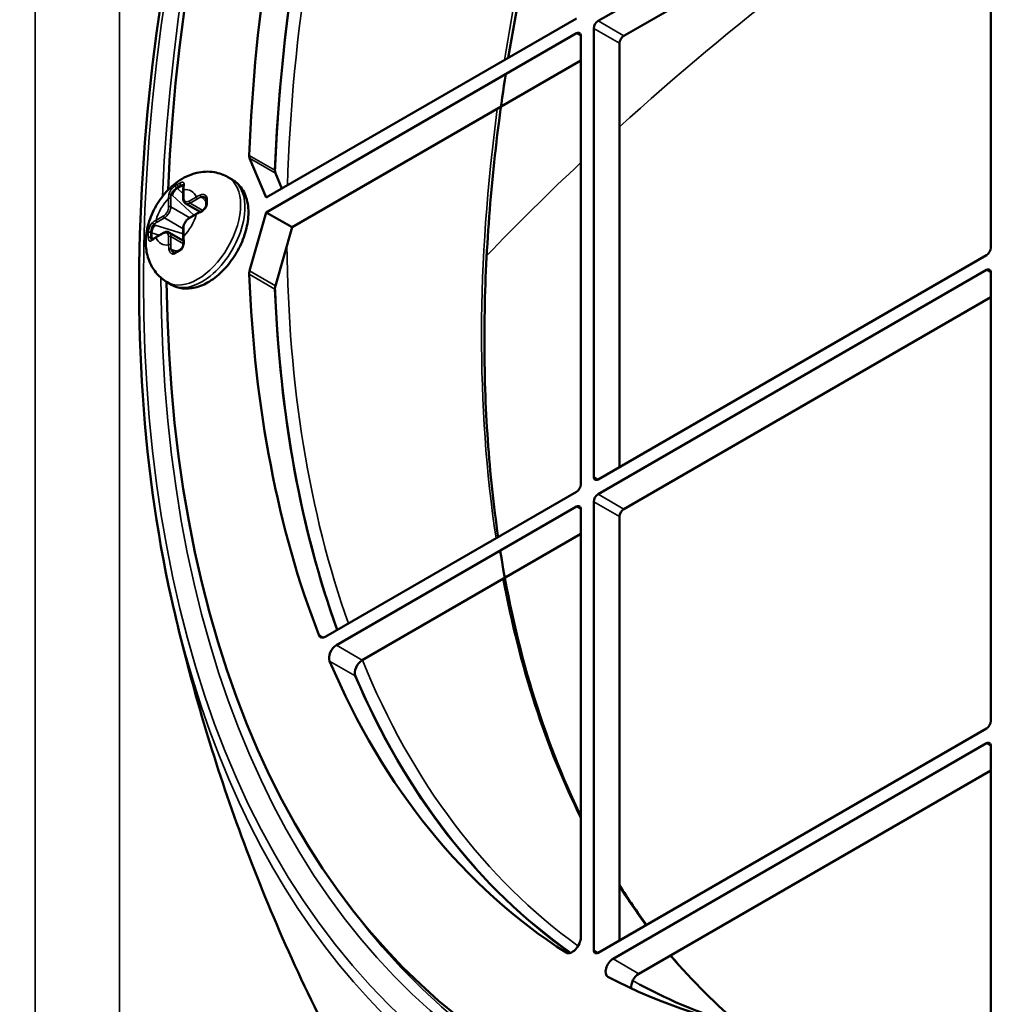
# Model space of a CAD drawing. Header units: millimetres. Extents: x 50 to 3176, y 50 to 2109.
# Tile 465 of 656: x 1745 to 1777, y 464 to 496. Entities that reach past the tile are written whole.
import ezdxf

# ---------------------------------------------------------------- set-up
doc = ezdxf.new("R2010")
doc.units = ezdxf.units.MM
doc.header["$LTSCALE"] = 10
doc.layers.add('Visible (ISO)', color=7, linetype='Continuous', lineweight=50)
doc.layers.add('Visible Narrow (ISO)', color=7, linetype='Continuous', lineweight=35)

msp = doc.modelspace()

# ---------------------------------------------------------------- linework, layer by layer
at = {"layer": 'Visible (ISO)'}
for p, q in [((1764.1043, 496.1998), (1776.903, 503.5891)), ((1777.0444, 503.5074), (1777.0444, 488.7288)), ((1764.9529, 495.7099), (1777.0444, 502.6909)), ((1763.3972, 496.2814), (1753.1793, 490.3821)), ((1753.1793, 489.8922), (1763.3972, 495.7915)), ((1763.5386, 495.7099), (1763.5386, 480.9313)), ((1763.9629, 481.1763), (1763.9629, 495.9548)), ((1764.8114, 481.5029), (1764.8114, 495.4649)), ((1763.5386, 494.8934), (1754.0279, 489.4023)), ((1752.6306, 491.6782), (1753.1793, 490.3821)), ((1753.6945, 490.6796), (1753.4792, 491.1883)), ((1752.0582, 490.9712), (1751.9168, 491.0529)), ((1750.245, 490.6884), (1750.3865, 490.7701)), ((1750.4425, 490.6164), (1750.4425, 490.3414)), ((1751.1588, 490.3918), (1751.1588, 490.3918)), ((1750.9986, 489.907), (1750.5193, 490.1837)), ((1753.1793, 489.8922), (1752.6306, 487.9626)), ((1753.1793, 489.8922), (1754.0279, 489.4023)), ((1750.8824, 489.8486), (1750.6443, 489.7111)), ((1749.3965, 489.0554), (1749.3965, 489.2187)), ((1749.7958, 489.2212), (1749.5576, 489.0837)), ((1750.4501, 488.9569), (1749.9708, 489.2336)), ((1750.4425, 489.3616), (1750.4425, 489.0867)), ((1753.4792, 487.4727), (1754.0279, 489.4023)), ((1750.1102, 488.5757), (1750.1102, 488.5757)), ((1776.903, 488.4839), (1764.1043, 481.0946)), ((1764.1043, 480.6047), (1776.903, 487.994)), ((1777.0444, 487.9123), (1777.0444, 473.1338)), ((1750.0582, 487.5071), (1749.9168, 487.5888)), ((1764.9529, 480.1148), (1777.0444, 487.0959)), ((1763.3972, 480.6864), (1755.1398, 475.9189)), ((1755.4891, 475.6307), (1763.3972, 480.1965)), ((1763.9629, 465.5812), (1763.9629, 480.3598)), ((1763.5386, 480.1148), (1763.5386, 466.01)), ((1764.8114, 465.9078), (1764.8114, 479.8699)), ((1756.3384, 475.1412), (1763.5386, 479.2983)), ((1776.903, 472.8888), (1764.1043, 465.4995)), ((1764.5993, 465.2954), (1776.903, 472.3989)), ((1777.0444, 472.3173), (1777.0444, 463.2469)), ((1765.4478, 464.8055), (1777.0444, 471.5008))]:
    msp.add_line(p, q, dxfattribs=at)
for centre, major_axis, ratio, start_param, end_param in [((1790.7623, 511.8357), (28.9, 50.0563), 0.5773503, 2.3697486, 7.0550293), ((1790.7623, 511.8357), (28.9, 50.0563), 0.5773503, 0.8354587, 2.306134), ((1790.7623, 511.8357), (-27, -46.7654), 0.5773503, 5.1467247, 5.4533585), ((1791.6108, 511.3458), (27, 46.7654), 0.5773503, 2.0051321, 2.3117659), ((1764.1043, 496.0365), (-0.1, -0.1732), 0.5773503, 3.9269908, 5.4977871), ((1763.3972, 495.6282), (0.1, 0.1732), 0.5773503, 5.4977871, 7.0685835), ((1764.9529, 495.5466), (0.1, 0.1732), 0.5773503, 0.7853982, 2.3561945), ((1752.8281, 491.8818), (-0.15, -0.2598), 0.5773503, 5.4533585, 5.8720995), ((1753.6766, 491.3919), (0.15, 0.2598), 0.5773503, 2.3117659, 2.7305069), ((1750.2245, 490.537), (-0.1189, -0.1619), 0.489113, 3.980957, 5.5517108), ((1750.3659, 490.6186), (-0.119, -0.1619), 0.4890787, 3.4671932, 3.9809001), ((1750.5015, 490.7445), (-0.0495, 0.0073), 0.6598618, 0.0001501, 0.0005767), ((1751.073, 490.2104), (0.1249, 0.1578), 0.6530097, 0.2246268, 0.8812869), ((1751.0318, 489.8668), (-0.0194, 0.0461), 0.4808759, 6.283141, 6.2835425), ((1749.5174, 489.3122), (0.0808, 0.184), 0.4891137, 0.7314759, 2.3022245), ((1749.5174, 489.1489), (0.0808, 0.184), 0.4890808, 2.3022833, 2.8159922), ((1749.4761, 488.9686), (-0.031, 0.0392), 0.6598704, 6.282597, 6.2830381), ((1750.5014, 488.9482), (-0.0496, -0.0063), 0.4808777, 6.2828591, 6.2832397), ((1750.2245, 488.7407), (0.0741, 0.1871), 0.6530091, 2.260298, 2.9169595), ((1776.903, 488.6472), (0.1, 0.1732), 0.5773503, 3.9269908, 5.4977871), ((1752.8281, 487.987), (-0.15, -0.2598), 0.5773503, 5.1234747, 5.5422157), ((1776.903, 487.8307), (0.1, 0.1732), 0.5773503, 5.4977871, 7.0685835), ((1790.7623, 511.8357), (-27, -46.7654), 0.5773503, 5.5422157, 5.8488496), ((1753.6766, 487.4971), (0.15, 0.2598), 0.5773503, 1.9818821, 2.4006231), ((1791.6108, 511.3458), (27, 46.7654), 0.5773503, 2.4006231, 2.6881855), ((1764.1043, 481.2579), (-0.1, -0.1732), 0.5773503, 5.4977871, 7.0685835), ((1763.3972, 480.8497), (0.1, 0.1732), 0.5773503, 3.9269908, 5.4977871), ((1764.1043, 480.4414), (-0.1, -0.1732), 0.5773503, 3.9269908, 5.4977871), ((1763.3972, 480.0332), (0.1, 0.1732), 0.5773503, 5.4977871, 7.0685835), ((1764.9529, 479.9515), (0.1, 0.1732), 0.5773503, 0.7853982, 2.3561945), ((1791.0448, 511.6725), (-29.7356, -51.5036), 0.5773503, 5.7230446, 5.7240914), ((1755.1398, 476.2047), (-0.175, -0.3031), 0.5773503, 5.8488496, 7.0685835), ((1755.49, 475.3455), (-0.175, -0.3031), 0.5773503, 3.9309088, 5.8741489), ((1790.7623, 511.8357), (-27, -46.7654), 0.5773503, 5.8747765, 6.2564649), ((1756.3386, 474.8556), (0.175, 0.3031), 0.5773503, 0.7861816, 2.7292723), ((1791.6108, 511.3458), (-27, -46.7654), 0.5773503, 5.8747552, 6.2291089), ((1776.903, 473.0521), (0.1, 0.1732), 0.5773503, 3.9269908, 5.4977871), ((1776.903, 472.2356), (0.1, 0.1732), 0.5773503, 5.4977871, 7.0685835), ((1763.2558, 465.8467), (-0.2, -0.3464), 0.5773503, 6.2564649, 8.6393798), ((1764.1043, 465.6628), (-0.1, -0.1732), 0.5773503, 5.4977871, 7.0685835), ((1764.5993, 465.0096), (-0.175, -0.3031), 0.5773503, 3.9269908, 6.3075707), ((1790.7623, 511.8357), (-27, -46.7654), 0.5773503, 0.0243854, 0.4070317), ((1765.4478, 464.5197), (0.175, 0.3031), 0.5773503, 0.7853982, 2.5608691)]:
    msp.add_ellipse(centre, major_axis=major_axis, ratio=ratio, start_param=start_param, end_param=end_param, dxfattribs=at)
for points, knots in [([(1750.0547, 477.1611), (1749.0438, 481.6718), (1748.7498, 486.7663), (1749.6107, 497.6235), (1750.768, 503.3857), (1754.4125, 514.9882), (1756.8983, 520.8264), (1762.9456, 531.9921), (1766.5055, 537.3179), (1774.3432, 546.9231), (1778.6196, 551.2007), (1787.4643, 558.2755), (1792.0313, 561.0707), (1797.8323, 563.5376), (1799.1413, 564.0213), (1800.4376, 564.4267)], [4.4871315, 4.4871315, 4.4871315, 4.4871315, 4.8080491, 4.8080491, 5.1294614, 5.1294614, 5.450637, 5.450637, 5.7716793, 5.7716793, 6.0927957, 6.0927957, 6.414149, 6.414149, 6.5084428, 6.5084428, 6.5084428, 6.5084428]), ([(1763.2153, 460.8517), (1766.4191, 459.2665), (1770.1103, 458.5623), (1778.0765, 458.9981), (1782.3439, 460.124), (1791.0252, 464.0848), (1795.4363, 466.9114), (1803.9667, 473.9842), (1808.0846, 478.229), (1815.6095, 487.7096), (1819.0148, 492.9443), (1824.7655, 503.8722), (1827.1098, 509.5636), (1830.4993, 520.8233), (1831.5443, 526.3897), (1832.2326, 536.8301), (1831.8763, 541.7025), (1829.8072, 550.2644), (1828.094, 553.9504), (1824.4387, 558.5781), (1822.8786, 560.0272), (1821.1422, 561.1841)], [2.3932609, 2.3932609, 2.3932609, 2.3932609, 2.7165649, 2.7165649, 3.0370941, 3.0370941, 3.3562726, 3.3562726, 3.6754549, 3.6754549, 3.99478, 3.99478, 4.314142, 4.314142, 4.6334149, 4.6334149, 4.9525427, 4.9525427, 5.2720049, 5.2720049, 5.4607208, 5.4607208, 5.4607208, 5.4607208]), ([(1760.8153, 479.1957), (1760.6631, 480.2312), (1760.549, 481.2962), (1760.3968, 483.4919), (1760.3596, 484.6234), (1760.3645, 486.9324), (1760.4066, 488.11), (1760.5687, 490.4889), (1760.6878, 491.6897), (1760.9111, 493.4159), (1760.9838, 493.9287), (1761.0632, 494.444)], [4.55724786, 4.55724786, 4.55724786, 4.55724786, 4.63556241, 4.63556241, 4.71485383, 4.71485383, 4.79413279, 4.79413279, 4.872411, 4.872411, 4.90525235, 4.90525235, 4.90525235, 4.90525235]), ([(1749.9168, 487.5888), (1749.7861, 487.6642), (1749.6693, 487.7623), (1749.4725, 487.9885), (1749.3958, 488.1172), (1749.2733, 488.4026), (1749.2372, 488.559), (1749.1988, 488.9084), (1749.2106, 489.098), (1749.2815, 489.4969), (1749.35, 489.7035), (1749.5331, 490.0962), (1749.6484, 490.282), (1749.9222, 490.6222), (1750.0805, 490.7767), (1750.4442, 491.0322), (1750.6485, 491.1372), (1751.0683, 491.2349), (1751.2672, 491.2491), (1751.6245, 491.1868), (1751.7779, 491.1331), (1751.9168, 491.0529)], [3.9269908, 3.9269908, 3.9269908, 3.9269908, 4.12295, 4.12295, 4.3341371, 4.3341371, 4.5935061, 4.5935061, 4.9372215, 4.9372215, 5.3473781, 5.3473781, 5.7608419, 5.7608419, 6.1755249, 6.1755249, 6.5732176, 6.5732176, 6.860204, 6.860204, 7.0685835, 7.0685835, 7.0685835, 7.0685835]), ([(1750.0582, 487.5071), (1750.1691, 487.4431), (1750.293, 487.4029), (1750.5566, 487.3694), (1750.6961, 487.3803), (1750.9953, 487.4513), (1751.1534, 487.5211), (1751.4705, 487.7159), (1751.628, 487.8465), (1751.9162, 488.1478), (1752.047, 488.3187), (1752.271, 488.6829), (1752.3645, 488.8759), (1752.5068, 489.2702), (1752.5555, 489.4713), (1752.5989, 489.8678), (1752.5933, 490.0633), (1752.5153, 490.4199), (1752.4465, 490.5837), (1752.2634, 490.8222), (1752.1676, 490.908), (1752.0582, 490.9712)], [2.3561945, 2.3561945, 2.3561945, 2.3561945, 2.5937329, 2.5937329, 2.8552688, 2.8552688, 3.1735816, 3.1735816, 3.526728, 3.526728, 3.878916, 3.878916, 4.2276179, 4.2276179, 4.5783822, 4.5783822, 4.9330689, 4.9330689, 5.2633053, 5.2633053, 5.4977871, 5.4977871, 5.4977871, 5.4977871]), ([(1750.4425, 490.6164), (1750.4425, 490.6258), (1750.4426, 490.6351), (1750.4431, 490.6535), (1750.4435, 490.6627), (1750.4445, 490.6809), (1750.4451, 490.69), (1750.4467, 490.7079), (1750.4475, 490.7168), (1750.4496, 490.7344), (1750.4507, 490.7431), (1750.452, 490.7518)], [4.71200482, 4.71200482, 4.71200482, 4.71200482, 4.74303617, 4.74303617, 4.77406753, 4.77406753, 4.80509888, 4.80509888, 4.83613024, 4.83613024, 4.86716159, 4.86716159, 4.86716159, 4.86716159]), ([(1750.452, 490.7518), (1750.454, 490.7657), (1750.4545, 490.7777), (1750.4532, 490.7939), (1750.4516, 490.7987), (1750.4505, 490.801), (1750.4503, 490.8012), (1750.4503, 490.8012)], [0, 0, 0, 0, 0.006113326, 0.006113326, 0.011682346, 0.011682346, 0.013776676, 0.013776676, 0.013776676, 0.013776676]), ([(1750.4425, 490.3414), (1750.4425, 490.3285), (1750.4434, 490.3158), (1750.4471, 490.291), (1750.4499, 490.279), (1750.4577, 490.2559), (1750.4626, 490.2448), (1750.4749, 490.224), (1750.4822, 490.2144), (1750.4992, 490.1972), (1750.5088, 490.1897), (1750.5193, 490.1837)], [1.57079633, 1.57079633, 1.57079633, 1.57079633, 1.72787596, 1.72787596, 1.88495559, 1.88495559, 2.04203522, 2.04203522, 2.19911486, 2.19911486, 2.35619449, 2.35619449, 2.35619449, 2.35619449]), ([(1751.1979, 490.3148), (1751.1983, 490.3292), (1751.1961, 490.3421), (1751.1877, 490.3642), (1751.1813, 490.3736), (1751.1688, 490.3852), (1751.1641, 490.3888), (1751.1588, 490.3918)], [0, 0, 0, 0, 0.006217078, 0.006217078, 0.012799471, 0.012799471, 0.016207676, 0.016207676, 0.016207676, 0.016207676]), ([(1751.1979, 490.149), (1751.1977, 490.1602), (1751.1974, 490.1714), (1751.1971, 490.1937), (1751.197, 490.2048), (1751.1969, 490.227), (1751.1969, 490.238), (1751.197, 490.2601), (1751.1971, 490.2711), (1751.1974, 490.293), (1751.1977, 490.3039), (1751.1979, 490.3148)], [4.682864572, 4.682864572, 4.682864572, 4.682864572, 4.694674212, 4.694674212, 4.706483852, 4.706483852, 4.718293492, 4.718293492, 4.730103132, 4.730103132, 4.741912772, 4.741912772, 4.741912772, 4.741912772]), ([(1750.8824, 489.8486), (1750.8905, 489.8533), (1750.8987, 489.8579), (1750.9154, 489.867), (1750.9239, 489.8714), (1750.941, 489.8801), (1750.9497, 489.8844), (1750.9672, 489.8928), (1750.9761, 489.897), (1750.9941, 489.905), (1751.0032, 489.909), (1751.0124, 489.9129)], [4.71201441, 4.71201441, 4.71201441, 4.71201441, 4.74303539, 4.74303539, 4.77406586, 4.77406586, 4.80509632, 4.80509632, 4.83612679, 4.83612679, 4.86715726, 4.86715726, 4.86715726, 4.86715726]), ([(1751.0124, 489.9129), (1751.0289, 489.9198), (1751.0464, 489.9292), (1751.0806, 489.9518), (1751.0977, 489.9653), (1751.1297, 489.9958), (1751.1448, 490.0133), (1751.1695, 490.049), (1751.1795, 490.0677), (1751.1927, 490.1029), (1751.1965, 490.1199), (1751.1979, 490.1401), (1751.198, 490.1446), (1751.1979, 490.149)], [0, 0, 0, 0, 0.006407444, 0.006407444, 0.012915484, 0.012915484, 0.01968108, 0.01968108, 0.026218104, 0.026218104, 0.03227978, 0.03227978, 0.034077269, 0.034077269, 0.034077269, 0.034077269]), ([(1750.6443, 489.7111), (1750.6219, 489.6982), (1750.6003, 489.6817), (1750.56, 489.6433), (1750.5413, 489.6214), (1750.5078, 489.574), (1750.4931, 489.5484), (1750.4687, 489.4957), (1750.4591, 489.4685), (1750.446, 489.4144), (1750.4425, 489.3875), (1750.4425, 489.3616)], [0, 0, 0, 0, 0.3141593, 0.3141593, 0.6283185, 0.6283185, 0.9424778, 0.9424778, 1.2566371, 1.2566371, 1.5707963, 1.5707963, 1.5707963, 1.5707963]), ([(1749.9708, 489.2336), (1749.9603, 489.2396), (1749.949, 489.2442), (1749.9257, 489.2503), (1749.9136, 489.2519), (1749.8895, 489.2521), (1749.8774, 489.2509), (1749.8535, 489.2461), (1749.8417, 489.2425), (1749.8184, 489.2333), (1749.807, 489.2277), (1749.7958, 489.2212)], [5.49778714, 5.49778714, 5.49778714, 5.49778714, 5.65486678, 5.65486678, 5.81194641, 5.81194641, 5.96902604, 5.96902604, 6.12610567, 6.12610567, 6.28318531, 6.28318531, 6.28318531, 6.28318531]), ([(1749.4015, 488.9846), (1749.4015, 488.9846), (1749.4028, 488.9844), (1749.4083, 488.9858), (1749.4121, 488.9871), (1749.4232, 488.9924), (1749.4314, 488.9974), (1749.4419, 489.0053), (1749.4435, 489.0065), (1749.4451, 489.0078)], [0.004102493, 0.004102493, 0.004102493, 0.004102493, 0.008275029, 0.008275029, 0.011892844, 0.011892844, 0.016990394, 0.016990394, 0.017897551, 0.017897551, 0.017897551, 0.017897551]), ([(1749.4451, 489.0078), (1749.452, 489.0133), (1749.459, 489.0186), (1749.4732, 489.0292), (1749.4805, 489.0344), (1749.4952, 489.0447), (1749.5027, 489.0497), (1749.518, 489.0597), (1749.5258, 489.0646), (1749.5415, 489.0743), (1749.5495, 489.0791), (1749.5576, 489.0837)], [4.55762655, 4.55762655, 4.55762655, 4.55762655, 4.58865364, 4.58865364, 4.61968073, 4.61968073, 4.65070782, 4.65070782, 4.68173491, 4.68173491, 4.712762, 4.712762, 4.712762, 4.712762]), ([(1750.3401, 488.6632), (1750.3534, 488.6705), (1750.3669, 488.6809), (1750.391, 488.7063), (1750.402, 488.7212), (1750.4209, 488.754), (1750.429, 488.7722), (1750.4421, 488.811), (1750.4471, 488.832), (1750.4535, 488.8744), (1750.4546, 488.8962), (1750.4536, 488.9252), (1750.4529, 488.9338), (1750.4518, 488.942)], [0, 0, 0, 0, 0.006211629, 0.006211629, 0.012121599, 0.012121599, 0.018066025, 0.018066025, 0.024424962, 0.024424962, 0.031137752, 0.031137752, 0.034088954, 0.034088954, 0.034088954, 0.034088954]), ([(1750.4518, 488.942), (1750.4506, 488.9519), (1750.4495, 488.9617), (1750.4475, 488.9813), (1750.4466, 488.9911), (1750.4451, 489.0105), (1750.4445, 489.0202), (1750.4435, 489.0394), (1750.4431, 489.0489), (1750.4426, 489.0679), (1750.4425, 489.0773), (1750.4425, 489.0867)], [4.55763096, 4.55763096, 4.55763096, 4.55763096, 4.58865717, 4.58865717, 4.61968339, 4.61968339, 4.65070961, 4.65070961, 4.68173582, 4.68173582, 4.71275261, 4.71275261, 4.71275261, 4.71275261]), ([(1750.1102, 488.5757), (1750.1239, 488.5678), (1750.1387, 488.5644), (1750.1675, 488.5668), (1750.182, 488.5714), (1750.1965, 488.5803)], [0, 0, 0, 0, 0.008810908, 0.008810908, 0.016175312, 0.016175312, 0.016175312, 0.016175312]), ([(1750.1965, 488.5803), (1750.2011, 488.5831), (1750.2058, 488.586), (1750.2152, 488.5916), (1750.2199, 488.5945), (1750.2293, 488.6001), (1750.234, 488.6029), (1750.2434, 488.6085), (1750.2482, 488.6113), (1750.2577, 488.6169), (1750.2625, 488.6196), (1750.2673, 488.6224)], [4.682809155, 4.682809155, 4.682809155, 4.682809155, 4.688740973, 4.688740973, 4.694672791, 4.694672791, 4.700604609, 4.700604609, 4.706536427, 4.706536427, 4.712468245, 4.712468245, 4.712468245, 4.712468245]), ([(1750.2673, 488.6224), (1750.2721, 488.6252), (1750.2769, 488.6279), (1750.2865, 488.6334), (1750.2913, 488.6361), (1750.301, 488.6416), (1750.3059, 488.6443), (1750.3156, 488.6498), (1750.3205, 488.6525), (1750.3303, 488.6579), (1750.3352, 488.6606), (1750.3401, 488.6632)], [4.712359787, 4.712359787, 4.712359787, 4.712359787, 4.718271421, 4.718271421, 4.724183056, 4.724183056, 4.73009469, 4.73009469, 4.736006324, 4.736006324, 4.741917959, 4.741917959, 4.741917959, 4.741917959]), ([(1750.0646, 477.1173), (1750.5698, 474.8754), (1751.2178, 472.5707), (1752.8722, 467.8638), (1753.879, 465.4611), (1756.3249, 460.6242), (1757.7649, 458.1898), (1761.128, 453.4044), (1763.0524, 451.0541), (1767.3774, 446.5945), (1769.7786, 444.4868), (1772.3723, 442.5813)], [1.79710056, 1.79710056, 1.79710056, 1.79710056, 1.89618271, 1.89618271, 1.99526487, 1.99526487, 2.09434703, 2.09434703, 2.19342919, 2.19342919, 2.29251134, 2.29251134, 2.29251134, 2.29251134])]:
    msp.add_open_spline(points, degree=3, knots=knots, dxfattribs=at)
for points in [[(1761.1486, 494.9832), (1761.6817, 498.262), (1762.4841, 501.6334), (1763.5386, 505.024)], [(1763.5386, 470.0083), (1762.2944, 472.5622), (1761.3993, 475.5041), (1760.8841, 478.7455)], [(1765.7004, 466.421), (1765.3917, 466.8383), (1765.0952, 467.2714), (1764.8114, 467.7201)], [(1768.8311, 463.0808), (1767.9984, 463.7767), (1767.2192, 464.5549), (1766.4975, 465.4115)], [(1765.4761, 464.4543), (1766.509, 463.9014), (1767.5991, 463.4497), (1768.74, 463.1023)]]:
    msp.add_open_spline(points, degree=3, dxfattribs=at)
at = {"layer": 'Visible Narrow (ISO)'}
for p, q in [((1745.5701, 424.538), (1745.5701, 522.4224)), ((1748.3483, 522.4504), (1748.3483, 424.566)), ((1764.1043, 496.1998), (1764.9529, 495.7099)), ((1763.5386, 495.7099), (1763.3972, 495.7915)), ((1764.8114, 495.4649), (1763.9629, 495.9548)), ((1753.4647, 491.2804), (1752.6162, 491.7703)), ((1753.4792, 491.1883), (1752.6306, 491.6782)), ((1750.2226, 490.7014), (1750.245, 490.6884)), ((1750.245, 490.6884), (1750.4425, 490.5069)), ((1750.3865, 490.7701), (1750.364, 490.783)), ((1750.4473, 490.7141), (1750.3865, 490.7701)), ((1750.4572, 490.6368), (1750.4572, 490.3618)), ((1749.9622, 490.0761), (1749.9622, 490.351)), ((1750.0329, 490.351), (1750.0329, 490.0761)), ((1750.0831, 490.4553), (1750.0418, 490.4792)), ((1750.0831, 490.4553), (1750.7968, 489.7991)), ((1750.6339, 490.2598), (1750.8721, 490.3973)), ((1750.9074, 490.336), (1750.6693, 490.1985)), ((1750.6693, 490.1985), (1751.087, 489.9574)), ((1751.073, 490.3737), (1751.0318, 490.3975)), ((1751.073, 490.3737), (1751.1969, 490.242)), ((1750.0329, 490.0761), (1750.6547, 489.7171)), ((1749.5473, 489.6324), (1749.7854, 489.7699)), ((1749.8208, 489.7086), (1749.5826, 489.5712)), ((1750.4425, 489.3497), (1749.8208, 489.7086)), ((1750.8721, 489.8257), (1750.6339, 489.6882)), ((1749.3965, 489.2187), (1749.3741, 489.2317)), ((1749.6525, 489.1385), (1749.3965, 489.2187)), ((1749.4761, 489.4994), (1749.5174, 489.4755)), ((1750.4425, 489.1856), (1749.5174, 489.4755)), ((1750.4572, 489.382), (1750.4572, 489.1071)), ((1749.3741, 489.0684), (1749.3965, 489.0554)), ((1749.3965, 489.0554), (1749.4754, 489.0307)), ((1749.7854, 489.1983), (1749.5473, 489.0609)), ((1749.9622, 488.8213), (1749.9622, 489.0963)), ((1750.0329, 489.0963), (1750.0329, 488.8213)), ((1750.4506, 488.8551), (1750.0329, 489.0963)), ((1750.0418, 488.6829), (1750.0831, 488.659)), ((1750.2591, 488.6176), (1750.0831, 488.659)), ((1752.6306, 487.9626), (1753.4792, 487.4727)), ((1777.0444, 487.9123), (1776.903, 487.994)), ((1752.6162, 487.8538), (1753.4647, 487.3639)), ((1763.9629, 481.1763), (1764.1043, 481.0946)), ((1764.1043, 480.6047), (1764.9529, 480.1148)), ((1763.5386, 480.1148), (1763.3972, 480.1965)), ((1764.8114, 479.8699), (1763.9629, 480.3598)), ((1755.0547, 475.8872), (1754.9074, 475.9722)), ((1756.3384, 475.1412), (1755.4891, 475.6307)), ((1755.2599, 475.1075), (1756.1081, 474.6184)), ((1777.0444, 472.3173), (1776.903, 472.3989)), ((1763.9629, 465.5812), (1764.1043, 465.4995)), ((1763.0612, 465.4973), (1763.0505, 465.5035)), ((1764.5993, 465.2954), (1765.4478, 464.8055))]:
    msp.add_line(p, q, dxfattribs=at)
msp.add_ellipse((1790.9037, 511.754), major_axis=(-29.5357, -51.1574), ratio=0.5773503, dxfattribs=at)
for centre, major_axis, ratio, start_param, end_param in [((1790.9037, 511.754), (-29.1332, -50.4601), 0.5773503, 5.5025293, 10.2054339), ((1790.9037, 511.754), (-29.1332, -50.4601), 0.5773503, 3.977837, 5.4469409), ((1791.8174, 511.2265), (-26.8429, -46.4932), 0.5773503, 5.1342013, 5.4643988), ((1791.6108, 511.3458), (-26.9928, -46.7529), 0.5773503, 5.1448808, 5.4550619), ((1798.0664, 507.6187), (26.7272, 46.2928), 0.5773503, 1.9371615, 2.1560061), ((1913.1155, 441.2797), (170.6651, -9.3787), 0.5383591, 2.5226015, 2.6527358), ((1798.0664, 507.6187), (26.7272, 46.2928), 0.5773503, 2.1902536, 2.5153257), ((1913.1155, 441.2797), (170.6651, -9.3787), 0.5383591, 2.6679841, 2.707048), ((1750.9168, 489.3208), (1, 1.7321), 0.5773503, 3.1415927, 6.2831853), ((1751.0582, 489.2392), (-1, -1.7321), 0.5773503, 0, 3.1415927), ((1750.364, 490.8239), (-0.0239, 0.0439), 0.5600223, 0.4193799, 0.799763), ((1750.364, 490.8239), (0.0239, -0.0439), 0.5599951, 3.9413633, 5.5121494), ((1750.2226, 490.7422), (-0.0261, 0.0426), 0.5941447, 0.3898071, 0.7701947), ((1750.2226, 490.7422), (0.0261, -0.0426), 0.594201, 3.9117147, 5.482573), ((1752.6849, 489.3614), (3.3838, 0), 0.5773483, 2.356164, 2.3857212), ((1750.2923, 490.7836), (0.025, -0.0433), 0.5773337, 3.5497797, 5.4978111), ((1752.6769, 489.3663), (3.3721, 0), 0.5773467, 2.326612, 2.3562721), ((1750.4925, 490.6164), (-0.05, 0), 0.5773503, 5.4978393, 6.2831853), ((1750.5015, 490.7445), (-0.0495, 0.0073), 0.6598618, 5.5395703, 6.2833355), ((1751.5108, 489.8479), (0.8468, -1.2715), 0.493252, 3.6328154, 3.7645824), ((1750.2097, 489.7291), (0.5, 0.866), 0.5773503, 5.855359, 6.7110127), ((1750.2097, 489.7291), (0.5, 0.866), 0.5773503, 1.1429691, 1.9986239), ((1751.079, 489.5943), (-0.9377, 1.2204), 0.497277, 0.456502, 0.5880826), ((1749.9975, 490.3306), (-0.05, 0), 0.5773503, 3.9272256, 5.4977388), ((1750.0065, 490.4587), (-0.0495, 0.0073), 0.6598821, 4.0179944, 5.6379984), ((1750.78, 489.92), (-0.5283, 0.9151), 0.577316, 0.6307005, 0.7858162), ((1750.4925, 490.3414), (-0.05, 0), 0.5773503, 5.497787, 6.2831853), ((1750.6339, 490.4639), (-0.125, -0.2165), 0.5773503, 5.4977872, 7.0685835), ((1750.6693, 490.4435), (-0.15, -0.2598), 0.5773503, 0, 0.7853982), ((1750.6693, 490.2394), (0.025, -0.0433), 0.5773503, 3.9269915, 5.4977951), ((1751.6492, 489.9271), (1.0983, -0.0084), 0.6009338, 2.2051802, 2.36152), ((1750.9074, 490.3768), (-0.025, 0.0433), 0.5773503, 0.7854311, 2.355965), ((1751.6549, 489.9049), (1.0567, 0.0001), 0.5773127, 2.2014347, 2.3565503), ((1751.0318, 490.4383), (0.0194, -0.0461), 0.4808746, 3.9445348, 5.5640953), ((1751.2479, 490.3135), (-0.05, 0.0013), 0.5941624, 5.5129891, 6.2832839), ((1751.2479, 490.3135), (-0.05, 0.0013), 0.5941419, 5.1325985, 5.5129877), ((1753.7632, 489.0428), (-1.8818, 2.7071), 0.6281028, 0.704031, 0.7347906), ((1753.7632, 489.0428), (-1.8818, 2.7071), 0.6281028, 0.7347906, 0.7655502), ((1749.7854, 489.974), (-0.125, -0.2165), 0.5773503, 0.7853981, 2.3561946), ((1749.8208, 489.9536), (-0.15, -0.2598), 0.5773503, 0.7853982, 2.3561945), ((1749.9975, 490.0557), (0.05, 0), 0.5773503, 0.7853955, 2.3561932), ((1751.8268, 489.1633), (1.3259, -0.186), 0.6183874, 2.3253847, 2.457349), ((1751.0318, 489.8668), (-0.0194, 0.0461), 0.4808759, 0.0003572, 0.9010533), ((1751.2479, 490.1502), (-0.05, -0.0013), 0.5600325, 5.4834016, 6.2831361), ((1751.2479, 490.1502), (0.05, 0.0013), 0.5600552, 1.96147, 2.3418582), ((1749.4761, 489.5402), (-0.0311, 0.0392), 0.6598601, 0.6454203, 2.2650862), ((1750.7538, 489.047), (-1.5185, 0.198), 0.4979027, 5.6927554, 5.8247187), ((1750.3294, 489.1397), (1.0565, 0.0001), 0.5773154, 2.3557644, 2.5109024), ((1749.5826, 489.612), (0.025, -0.0433), 0.5773503, 3.927049, 5.4976747), ((1749.8208, 489.7495), (-0.025, 0.0433), 0.5773503, 0.7853987, 2.3561938), ((1750.2097, 489.7291), (-0.5, -0.866), 0.5773503, 1.1429702, 1.9986239), ((1750.6339, 489.4841), (0.125, 0.2165), 0.5773503, 0.7853981, 2.3561945), ((1750.6693, 489.6678), (-0.025, 0.0433), 0.5773503, 0, 0.7853976), ((1750.9074, 489.8053), (-0.025, 0.0433), 0.5773503, 0.0002976, 0.7853399), ((1751.3983, 487.6774), (1.4255, -2.9728), 0.5216833, 3.9383088, 3.9998281), ((1749.3387, 489.2113), (-0.05, 0.0013), 0.5941421, 5.5129952, 5.8933834), ((1749.3387, 489.2113), (0.05, -0.0013), 0.5942007, 0.8006108, 2.3714229), ((1751.7685, 487.7676), (-1.6939, 2.9338), 0.5773522, 0.7558725, 0.8149195), ((1749.7854, 488.9942), (0.125, 0.2165), 0.5773503, 5.4977872, 7.0685835), ((1749.8208, 489.1779), (-0.025, 0.0433), 0.5773503, 0, 0.7853975), ((1749.8208, 488.9738), (0.15, 0.2598), 0.5773503, 5.4977871, 6.2831853), ((1750.4925, 489.3616), (-0.05, 0), 0.5773503, 5.4977871, 6.2831853), ((1749.3387, 489.048), (0.05, 0.0013), 0.5600557, 2.3418655, 2.7222547), ((1749.3387, 489.048), (0.05, 0.0013), 0.5599943, 0.7710192, 2.3419016), ((1749.4761, 488.9686), (-0.031, 0.0392), 0.6598704, 6.2830381, 7.0268974), ((1750.3229, 488.6345), (-1.0976, -0.0391), 0.5721044, 5.4765022, 5.6328398), ((1749.5826, 489.0404), (-0.025, 0.0433), 0.5773503, 0, 0.7853561), ((1750.2097, 489.7291), (-0.5, -0.866), 0.5773503, 5.8553583, 6.7110123), ((1749.9975, 489.0759), (-0.05, 0), 0.5773503, 3.9269915, 5.4977873), ((1750.4925, 489.0867), (-0.05, 0), 0.5773503, 5.4978141, 6.2828893), ((1750.5014, 488.9482), (-0.0496, -0.0063), 0.4808777, 5.381874, 6.282859), ((1751.2138, 488.6466), (0.5418, -0.9553), 0.5529624, 3.9304995, 4.0868385), ((1751.0762, 488.3587), (-0.8835, 1.0175), 0.6671336, 0.6414461, 0.7732146), ((1749.9975, 488.8009), (0.05, 0), 0.5773503, 0.7855106, 2.3561458), ((1750.0065, 488.6625), (-0.0496, -0.0063), 0.4808688, 3.8605982, 5.4803326), ((1750.7799, 488.3896), (-0.5282, 0.915), 0.5773115, 0.7850316, 0.9401697), ((1750.2226, 488.5377), (-0.0261, 0.0426), 0.5941821, 6.2830592, 7.053319), ((1750.2923, 488.5791), (-0.025, 0.0433), 0.5773671, 6.2831208, 7.4457831), ((1750.364, 488.6193), (-0.0239, 0.0439), 0.5600307, 0.0000755, 0.7998301), ((1750.364, 488.6193), (-0.0239, 0.0439), 0.5600526, 0.7997296, 1.1801173), ((1791.8174, 511.2265), (-26.8429, -46.4932), 0.5773503, 5.5093031, 5.8260425), ((1750.2226, 488.5377), (0.0261, -0.0426), 0.594173, 3.9117507, 4.2921338), ((1791.6108, 511.3458), (-26.9928, -46.7529), 0.5773503, 5.5405124, 5.8298698), ((1798.0664, 507.6187), (-26.7272, -46.2928), 0.5773503, 5.6911234, 5.9168202), ((1791.0448, 511.6725), (-29.7356, -51.5036), 0.5773503, 5.7240914, 7.0685655), ((1791.8174, 511.2265), (-26.8429, -46.4932), 0.5773503, 5.861686, 6.2246175), ((1791.6108, 511.3458), (-26.9928, -46.7529), 0.5773503, 5.8729367, 6.2294677), ((1798.0664, 507.6187), (-26.7272, -46.2928), 0.5773503, 5.9931228, 6.039699), ((1791.1047, 511.638), (-28.9834, -50.2007), 0.5773503, 6.0315024, 6.3202517), ((1798.0664, 507.6187), (-26.7272, -46.2928), 0.5773503, 6.0794911, 6.1839245), ((1791.8174, 511.2265), (-26.8429, -46.4932), 0.5773503, 0.0102156, 0.0185173)]:
    msp.add_ellipse(centre, major_axis=major_axis, ratio=ratio, start_param=start_param, end_param=end_param, dxfattribs=at)
for points, knots in [([(1750.3322, 490.8585), (1750.3241, 490.8541), (1750.3079, 490.8451), (1750.2836, 490.8315), (1750.2675, 490.8223), (1750.2594, 490.8176)], [0.00002292, 0.00002292, 0.00002292, 0.00002292, 0.33333333, 0.66666667, 0.99998821, 0.99998821, 0.99998821, 0.99998821]), ([(1750.3322, 490.8585), (1750.3428, 490.8644), (1750.3532, 490.8693), (1750.3654, 490.8741), (1750.3674, 490.8749), (1750.3775, 490.8786), (1750.3854, 490.8809), (1750.3967, 490.8833), (1750.4004, 490.8839), (1750.4122, 490.8853), (1750.4197, 490.8852), (1750.4282, 490.8838), (1750.4299, 490.8834), (1750.4384, 490.8812), (1750.4445, 490.8783), (1750.4508, 490.8731), (1750.4517, 490.8723), (1750.4564, 490.8678), (1750.4597, 490.8633), (1750.4639, 490.8552), (1750.4652, 490.8521), (1750.4687, 490.8421), (1750.4703, 490.8346), (1750.4714, 490.823), (1750.4716, 490.8196), (1750.4719, 490.8053), (1750.471, 490.7929), (1750.469, 490.7768), (1750.4686, 490.7744), (1750.4683, 490.772)], [0, 0, 0, 0, 0.11877668, 0.11877668, 0.14285714, 0.14285714, 0.2374953, 0.2374953, 0.28571429, 0.28571429, 0.39935092, 0.39935092, 0.42857143, 0.42857143, 0.54922964, 0.54922964, 0.57142857, 0.57142857, 0.66292717, 0.66292717, 0.71428571, 0.71428571, 0.81800279, 0.81800279, 0.85714286, 0.85714286, 0.9790405, 0.9790405, 0.99999943, 0.99999943, 0.99999943, 0.99999943]), ([(1749.9698, 490.4842), (1749.9719, 490.4976), (1749.9751, 490.511), (1749.9803, 490.5271), (1749.9812, 490.53), (1749.9862, 490.5436), (1749.9908, 490.5543), (1749.9987, 490.5704), (1750.0015, 490.5757), (1750.0098, 490.5907), (1750.0158, 490.6007), (1750.0266, 490.6172), (1750.0312, 490.6239), (1750.0453, 490.6434), (1750.0553, 490.6559), (1750.068, 490.6707), (1750.0704, 490.6735), (1750.0835, 490.6882), (1750.0943, 490.6994), (1750.1076, 490.7121), (1750.1099, 490.7143), (1750.1213, 490.7249), (1750.1306, 490.733), (1750.144, 490.744), (1750.1482, 490.7473), (1750.1632, 490.7589), (1750.1734, 490.7661), (1750.185, 490.7734), (1750.1869, 490.7746), (1750.1888, 490.7757)], [0.0000006, 0.0000006, 0.0000006, 0.0000006, 0.11777651, 0.11777651, 0.14285714, 0.14285714, 0.23931503, 0.23931503, 0.28571429, 0.28571429, 0.37072129, 0.37072129, 0.42857143, 0.42857143, 0.54367602, 0.54367602, 0.57142857, 0.57142857, 0.69002258, 0.69002258, 0.71428571, 0.71428571, 0.81134316, 0.81134316, 0.85714286, 0.85714286, 0.97647404, 0.97647404, 1, 1, 1, 1]), ([(1750.0418, 490.4792), (1750.0434, 490.4877), (1750.046, 490.4966), (1750.0534, 490.5168), (1750.0588, 490.5282), (1750.0717, 490.5513), (1750.0793, 490.563), (1750.0944, 490.5838), (1750.1015, 490.5928), (1750.1109, 490.6038), (1750.1128, 490.6059), (1750.124, 490.6186), (1750.1339, 490.6289), (1750.151, 490.6455), (1750.158, 490.652), (1750.1681, 490.6608), (1750.1711, 490.6633), (1750.184, 490.6741), (1750.1939, 490.6818), (1750.21, 490.6933), (1750.2164, 490.6975), (1750.2226, 490.7014)], [0, 0, 0, 0, 0.11210495, 0.11210495, 0.25, 0.25, 0.39019772, 0.39019772, 0.5, 0.5, 0.52659297, 0.52659297, 0.65927173, 0.65927173, 0.75, 0.75, 0.78823433, 0.78823433, 0.91474082, 0.91474082, 1, 1, 1, 1]), ([(1750.2594, 490.8176), (1750.2514, 490.813), (1750.2354, 490.8037), (1750.2119, 490.7897), (1750.1965, 490.7804), (1750.1888, 490.7757)], [0, 0, 0, 0, 0.33333333, 0.66666667, 0.99997651, 0.99997651, 0.99997651, 0.99997651]), ([(1750.364, 490.783), (1750.3716, 490.7871), (1750.379, 490.7907), (1750.3952, 490.7975), (1750.4039, 490.8004), (1750.4134, 490.8027), (1750.415, 490.8031), (1750.4228, 490.8045), (1750.4284, 490.805), (1750.4402, 490.8046), (1750.4459, 490.8032), (1750.4506, 490.8006)], [0, 0, 0, 0, 0.09707685, 0.09707685, 0.22371266, 0.22371266, 0.25, 0.25, 0.35294526, 0.35294526, 0.48516051, 0.48516051, 0.48516051, 0.48516051]), ([(1751.0024, 490.4636), (1751.0174, 490.4699), (1751.0322, 490.4746), (1751.049, 490.4782), (1751.0513, 490.4786), (1751.0662, 490.4812), (1751.0783, 490.4822), (1751.0941, 490.4818), (1751.0979, 490.4816), (1751.1115, 490.4803), (1751.1211, 490.4786), (1751.1358, 490.4746), (1751.1412, 490.4728), (1751.1575, 490.4664), (1751.1676, 490.4607), (1751.1787, 490.4525), (1751.1807, 490.4509), (1751.1914, 490.442), (1751.1988, 490.4339), (1751.2063, 490.4229), (1751.2076, 490.421), (1751.2135, 490.4112), (1751.2175, 490.4027), (1751.222, 490.3898), (1751.2232, 490.3856), (1751.2271, 490.37), (1751.2284, 490.3584), (1751.2284, 490.3448), (1751.2283, 490.343), (1751.2282, 490.3412)], [0, 0, 0, 0, 0.1228344, 0.1228344, 0.1428571, 0.1428571, 0.2509853, 0.2509853, 0.2857143, 0.2857143, 0.3751874, 0.3751874, 0.4285714, 0.4285714, 0.5443932, 0.5443932, 0.5714286, 0.5714286, 0.6902747, 0.6902747, 0.7142857, 0.7142857, 0.8121599, 0.8121599, 0.8571429, 0.8571429, 0.9813144, 0.9813144, 1, 1, 1, 1]), ([(1751.0318, 490.3975), (1751.0414, 490.4013), (1751.0513, 490.4041), (1751.0736, 490.4085), (1751.086, 490.4094), (1751.1101, 490.4083), (1751.1218, 490.4064), (1751.1415, 490.4004), (1751.1499, 490.3968), (1751.158, 490.3923), (1751.1584, 490.3921), (1751.1588, 490.3918)], [0, 0, 0, 0, 0.10999137, 0.10999137, 0.25, 0.25, 0.38882693, 0.38882693, 0.5, 0.5, 0.50548052, 0.50548052, 0.50548052, 0.50548052]), ([(1751.2282, 490.1756), (1751.2287, 490.1632), (1751.2278, 490.1504), (1751.2254, 490.1369), (1751.2249, 490.1346), (1751.2245, 490.1322), (1751.224, 490.1297), (1751.2217, 490.1191), (1751.2185, 490.108), (1751.2145, 490.0971), (1751.2125, 490.0916), (1751.2103, 490.086), (1751.2079, 490.0806), (1751.2024, 490.0679), (1751.1959, 490.0557), (1751.1884, 490.0436), (1751.1864, 490.0404), (1751.1843, 490.0371), (1751.1821, 490.0339), (1751.1733, 490.0208), (1751.1634, 490.0079), (1751.1523, 489.9954), (1751.1505, 489.9933), (1751.1486, 489.9913), (1751.1467, 489.9892), (1751.1378, 489.9795), (1751.1281, 489.9701), (1751.1181, 489.9612), (1751.1131, 489.9567), (1751.1081, 489.9524), (1751.103, 489.9483), (1751.0906, 489.9382), (1751.0779, 489.929), (1751.0647, 489.9206), (1751.0614, 489.9185), (1751.058, 489.9164), (1751.0546, 489.9144), (1751.0394, 489.9054), (1751.0237, 489.8974), (1751.0077, 489.8904), (1751.0059, 489.8896), (1751.0041, 489.8888), (1751.0024, 489.8881)], [0, 0, 0, 0, 0.1213009, 0.1213009, 0.1213009, 0.1428571, 0.1428571, 0.1428571, 0.2376759, 0.2376759, 0.2376759, 0.2857143, 0.2857143, 0.2857143, 0.3980318, 0.3980318, 0.3980318, 0.4285714, 0.4285714, 0.4285714, 0.5512043, 0.5512043, 0.5512043, 0.5714286, 0.5714286, 0.5714286, 0.6670789, 0.6670789, 0.6670789, 0.7142857, 0.7142857, 0.7142857, 0.8281347, 0.8281347, 0.8281347, 0.8571429, 0.8571429, 0.8571429, 0.9858595, 0.9858595, 0.9858595, 1, 1, 1, 1]), ([(1749.2928, 489.2238), (1749.293, 489.2356), (1749.294, 489.2482), (1749.2956, 489.2617), (1749.2959, 489.2644), (1749.2963, 489.2671), (1749.2967, 489.2699), (1749.2982, 489.2808), (1749.3001, 489.2923), (1749.3025, 489.3039), (1749.3037, 489.3101), (1749.3051, 489.3164), (1749.3065, 489.3226), (1749.3098, 489.3364), (1749.3135, 489.3501), (1749.3178, 489.3638), (1749.319, 489.3677), (1749.3202, 489.3717), (1749.3215, 489.3756), (1749.3267, 489.3909), (1749.3325, 489.4064), (1749.3391, 489.4217), (1749.3401, 489.4241), (1749.3411, 489.4264), (1749.3421, 489.4288), (1749.3473, 489.4404), (1749.353, 489.4519), (1749.359, 489.463), (1749.3621, 489.4687), (1749.3653, 489.4743), (1749.3685, 489.4797), (1749.3762, 489.4926), (1749.3844, 489.5045), (1749.393, 489.5156), (1749.3952, 489.5184), (1749.3973, 489.521), (1749.3995, 489.5237), (1749.4099, 489.536), (1749.421, 489.5471), (1749.433, 489.5569), (1749.4339, 489.5577), (1749.4348, 489.5584), (1749.4358, 489.5592)], [0, 0, 0, 0, 0.119125, 0.119125, 0.119125, 0.1428571, 0.1428571, 0.1428571, 0.2360064, 0.2360064, 0.2360064, 0.2857143, 0.2857143, 0.2857143, 0.396855, 0.396855, 0.396855, 0.4285714, 0.4285714, 0.4285714, 0.5524723, 0.5524723, 0.5524723, 0.5714286, 0.5714286, 0.5714286, 0.6656799, 0.6656799, 0.6656799, 0.7142857, 0.7142857, 0.7142857, 0.8288839, 0.8288839, 0.8288839, 0.8571429, 0.8571429, 0.8571429, 0.989737, 0.989737, 0.989737, 1, 1, 1, 1]), ([(1749.3741, 489.2317), (1749.3744, 489.241), (1749.3751, 489.251), (1749.3774, 489.2717), (1749.379, 489.2825), (1749.3815, 489.2967), (1749.3821, 489.2999), (1749.3853, 489.3158), (1749.3883, 489.3288), (1749.3953, 489.3546), (1749.3993, 489.3674), (1749.409, 489.3947), (1749.4149, 489.4091), (1749.4258, 489.4318), (1749.4305, 489.4406), (1749.4422, 489.4602), (1749.4494, 489.4706), (1749.4631, 489.4871), (1749.4695, 489.4937), (1749.4761, 489.4994)], [0.00000002, 0.00000002, 0.00000002, 0.00000002, 0.10932097, 0.10932097, 0.2187442, 0.2187442, 0.25, 0.25, 0.375, 0.375, 0.5, 0.5, 0.64888934, 0.64888934, 0.75, 0.75, 0.88826883, 0.88826883, 1, 1, 1, 1]), ([(1749.4358, 488.9836), (1749.4246, 488.9748), (1749.4141, 488.9674), (1749.4029, 488.9607), (1749.4015, 488.9599), (1749.3919, 488.9546), (1749.3841, 488.9512), (1749.3742, 488.9482), (1749.3718, 488.9476), (1749.3634, 488.9458), (1749.3576, 488.9453), (1749.3487, 488.9459), (1749.3455, 488.9464), (1749.3358, 488.949), (1749.33, 488.9523), (1749.3236, 488.9577), (1749.3224, 488.9589), (1749.3163, 488.9651), (1749.312, 488.9713), (1749.3076, 488.9804), (1749.3068, 488.9821), (1749.3032, 488.9906), (1749.3008, 488.9982), (1749.298, 489.0102), (1749.2972, 489.0141), (1749.2946, 489.0288), (1749.2934, 489.0401), (1749.2929, 489.0541), (1749.2928, 489.0561), (1749.2928, 489.0582)], [0, 0, 0, 0, 0.1253465, 0.1253465, 0.1428571, 0.1428571, 0.2499687, 0.2499687, 0.2857143, 0.2857143, 0.3740097, 0.3740097, 0.4285714, 0.4285714, 0.5438275, 0.5438275, 0.5714286, 0.5714286, 0.6885438, 0.6885438, 0.7142857, 0.7142857, 0.8116697, 0.8116697, 0.8571429, 0.8571429, 0.9791801, 0.9791801, 1, 1, 1, 1]), ([(1749.4021, 488.9846), (1749.4018, 488.9848), (1749.4014, 488.985), (1749.3965, 488.9884), (1749.3925, 488.9929), (1749.3867, 489.0028), (1749.3846, 489.0074), (1749.382, 489.0149), (1749.3813, 489.0171), (1749.3784, 489.0275), (1749.3767, 489.0366), (1749.3748, 489.0535), (1749.3743, 489.0608), (1749.3741, 489.0684)], [0.51485554, 0.51485554, 0.51485554, 0.51485554, 0.52548022, 0.52548022, 0.6584085, 0.6584085, 0.75, 0.75, 0.78753328, 0.78753328, 0.9142768, 0.9142768, 0.99999998, 0.99999998, 0.99999998, 0.99999998]), ([(1750.4683, 488.9631), (1750.4702, 488.9475), (1750.4714, 488.9319), (1750.4717, 488.9126), (1750.4717, 488.909), (1750.4715, 488.8922), (1750.4707, 488.8791), (1750.4685, 488.8597), (1750.4677, 488.8535), (1750.4648, 488.8353), (1750.4624, 488.8231), (1750.4575, 488.8032), (1750.4553, 488.7953), (1750.4481, 488.7719), (1750.4423, 488.7569), (1750.4343, 488.7395), (1750.4327, 488.7362), (1750.424, 488.7187), (1750.4163, 488.7056), (1750.4061, 488.6911), (1750.4044, 488.6888), (1750.3955, 488.677), (1750.3878, 488.668), (1750.376, 488.656), (1750.3722, 488.6524), (1750.3583, 488.64), (1750.3481, 488.6327), (1750.3359, 488.6257), (1750.3341, 488.6246), (1750.3322, 488.6237)], [0.0000006, 0.0000006, 0.0000006, 0.0000006, 0.11611695, 0.11611695, 0.14285714, 0.14285714, 0.24048209, 0.24048209, 0.28571429, 0.28571429, 0.3718675, 0.3718675, 0.42857143, 0.42857143, 0.5438592, 0.5438592, 0.57142857, 0.57142857, 0.69155404, 0.69155404, 0.71428571, 0.71428571, 0.81136544, 0.81136544, 0.85714286, 0.85714286, 0.97829927, 0.97829927, 1, 1, 1, 1]), ([(1750.1888, 488.5409), (1750.179, 488.5347), (1750.1689, 488.5298), (1750.156, 488.5254), (1750.1536, 488.5246), (1750.1426, 488.5215), (1750.1336, 488.5199), (1750.12, 488.5188), (1750.1153, 488.5187), (1750.1002, 488.5191), (1750.09, 488.5208), (1750.0775, 488.5245), (1750.0749, 488.5254), (1750.0617, 488.5303), (1750.0513, 488.5357), (1750.0397, 488.5439), (1750.038, 488.5452), (1750.0292, 488.552), (1750.0223, 488.5586), (1750.0122, 488.57), (1750.0086, 488.5745), (1749.9987, 488.5883), (1749.9929, 488.5982), (1749.986, 488.6131), (1749.9843, 488.6174), (1749.9774, 488.6358), (1749.9735, 488.6513), (1749.9705, 488.6704), (1749.9702, 488.6728), (1749.9698, 488.6753)], [0, 0, 0, 0, 0.11695905, 0.11695905, 0.14285714, 0.14285714, 0.23614453, 0.23614453, 0.28571429, 0.28571429, 0.39849325, 0.39849325, 0.42857143, 0.42857143, 0.55086202, 0.55086202, 0.57142857, 0.57142857, 0.66153833, 0.66153833, 0.71428571, 0.71428571, 0.8178296, 0.8178296, 0.85714286, 0.85714286, 0.98213034, 0.98213034, 0.99999943, 0.99999943, 0.99999943, 0.99999943]), ([(1750.1102, 488.5757), (1750.1098, 488.576), (1750.1095, 488.5762), (1750.1007, 488.5814), (1750.0927, 488.5875), (1750.0779, 488.602), (1750.0711, 488.6104), (1750.0646, 488.6206), (1750.0641, 488.6214), (1750.0573, 488.6326), (1750.0521, 488.6439), (1750.0454, 488.6646), (1750.0433, 488.6736), (1750.0418, 488.6829)], [0.49452864, 0.49452864, 0.49452864, 0.49452864, 0.5, 0.5, 0.62256168, 0.62256168, 0.75, 0.75, 0.76130983, 0.76130983, 0.90046577, 0.90046577, 1, 1, 1, 1]), ([(1750.1888, 488.5409), (1750.1965, 488.5456), (1750.2119, 488.555), (1750.2354, 488.5691), (1750.2514, 488.5784), (1750.2594, 488.583)], [0.00002294, 0.00002294, 0.00002294, 0.00002294, 0.33333333, 0.66666667, 0.99997983, 0.99997983, 0.99997983, 0.99997983]), ([(1750.2594, 488.583), (1750.2675, 488.5877), (1750.2836, 488.5969), (1750.3079, 488.6104), (1750.3241, 488.6193), (1750.3322, 488.6237)], [0, 0, 0, 0, 0.33333333, 0.66666667, 0.99997651, 0.99997651, 0.99997651, 0.99997651])]:
    msp.add_open_spline(points, degree=3, knots=knots, dxfattribs=at)

doc.saveas('drawing.dxf')
